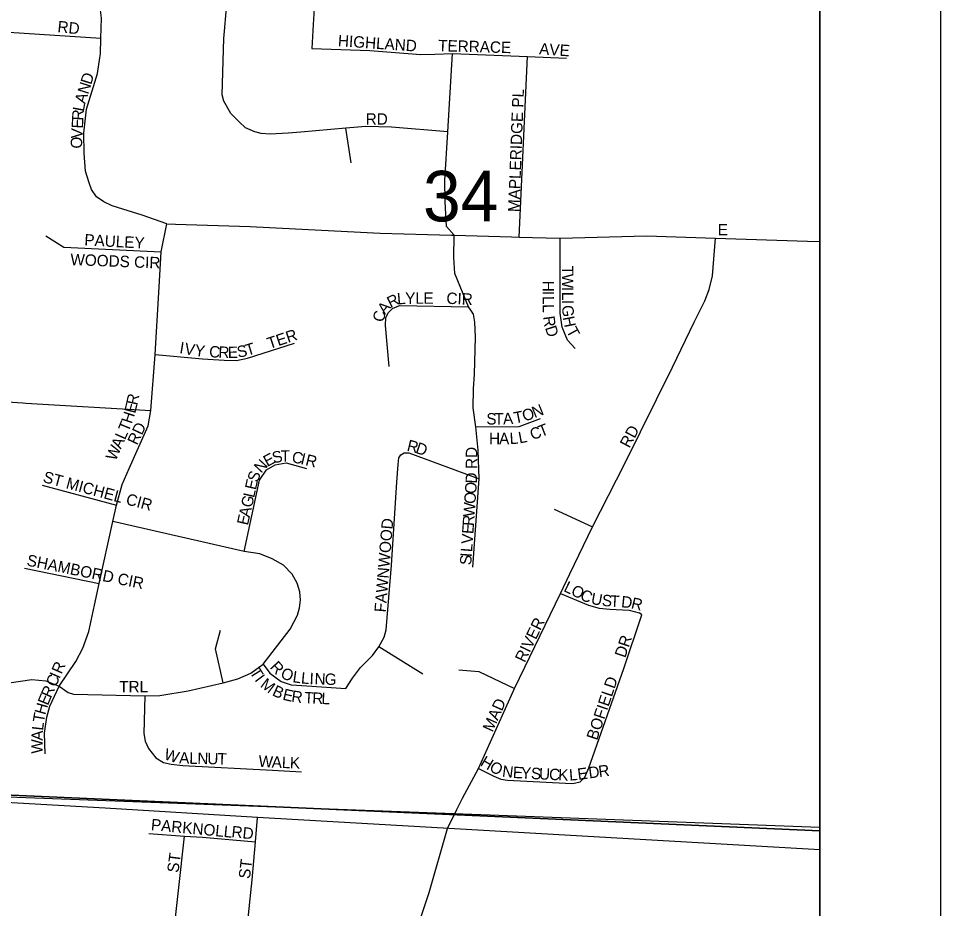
# Model space of a CAD drawing. Extents: x -209 to 4852, y 0 to 905.
# Drawn here: x 558.49 to 573.77, y 261.1 to 275.84 of the extents above; entities that cross this region are included whole.
import ezdxf

# ---------------------------------------------------------------- set-up
doc = ezdxf.new("R2010")
doc.units = 0
for name, color, linetype in [('Default', 7, 'Continuous'), ('GM_X_Airport_Location_Class_2', 7, 'Continuous'), ('GM_X_Airport_Location_Class_3', 7, 'Continuous'), ('GM_X_County_Road_Text', 7, 'Continuous'), ('GM_X_Interstate_Location', 7, 'Continuous'), ('GM_X_Minor_Lake_Text', 7, 'Continuous'), ('GM_X_Minor_River', 7, 'Continuous'), ('GM_X_Township_Road_Text', 7, 'Continuous'), ('GM_X_Township_Text', 7, 'Continuous'), ('GM_X_US_Location', 7, 'Continuous'), ('SH_Data', 7, 'Continuous')]:
    doc.layers.add(name, color=color, linetype=linetype)

msp = doc.modelspace()

# ---------------------------------------------------------------- linework, layer by layer
at = {"layer": 'Default'}
msp.add_lwpolyline([(571.768, 202.559), (571.768, 338.559), (435.768, 338.559), (435.768, 202.559)], close=True, dxfattribs=at)
at = {"layer": 'GM_X_Airport_Location_Class_2'}
for points in [[(559.841, 275.185), (559.852, 275.253), (559.858, 275.515), (559.867, 275.845), (559.803, 276.379), (559.803, 276.695), (559.838, 276.933), (559.961, 277.26), (560.125, 277.599), (560.438, 278.07), (560.82, 278.495), (560.829, 278.507)], [(561.907, 275.631), (562.014, 276.915), (562.057, 277.051), (562.158, 277.15), (562.202, 278.276), (562.211, 278.444)], [(561.907, 276.99), (561.956, 277.053), (562.052, 277.125), (562.158, 277.15), (562.295, 277.147), (562.521, 277.087), (562.775, 276.959), (562.974, 276.806), (563.162, 276.656), (563.346, 276.419), (563.382, 276.256), (563.393, 276.005), (563.375, 275.74), (563.35, 275.341)], [(555.109, 275.822), (559.858, 275.515)], [(565.605, 273.961), (564.673, 274.037), (564.245, 274.048), (563.915, 274.021), (563.169, 273.957), (562.963, 273.94), (562.663, 273.92), (562.514, 273.932), (562.407, 273.961), (562.252, 274.025), (562.147, 274.126), (562.008, 274.265), (561.896, 274.467), (561.865, 274.576), (561.896, 275.507), (561.907, 275.631)], [(563.35, 275.341), (564.311, 275.308), (565.159, 275.24), (565.391, 275.248), (565.685, 275.259), (566.927, 275.207), (567.573, 275.183)], [(560.953, 272.438), (560.544, 272.58), (560.22, 272.678), (560.045, 272.733), (559.904, 272.799), (559.783, 272.884), (559.702, 273.007), (559.666, 273.115), (559.603, 273.312), (559.582, 273.608), (559.577, 273.941), (559.617, 274.337), (559.801, 274.929), (559.841, 275.185)], [(566.018, 266.748), (566.122, 268.212), (566.106, 268.69), (566.07, 269.074), (566.023, 269.388), (566.033, 269.706), (566.046, 269.947), (566.063, 270.56), (566.052, 270.807), (566.028, 270.939), (565.998, 270.99), (565.948, 271.062), (565.72, 271.613), (565.706, 271.882), (565.712, 272.248), (565.586, 272.392), (565.559, 272.809), (565.557, 273.157), (565.605, 273.961), (565.685, 275.259)], [(566.786, 272.219), (566.927, 275.207)], [(564.005, 273.445), (563.915, 274.021)], [(560.823, 271.393), (560.857, 271.973), (560.953, 272.438), (561.092, 272.434)], [(561.092, 272.434), (562.332, 272.393), (563.08, 272.355)], [(558.943, 272.239), (559.245, 272.048), (560.857, 271.973)], [(563.08, 272.355), (564.482, 272.283), (565.267, 272.261)], [(565.267, 272.261), (565.665, 272.249)], [(565.665, 272.249), (565.712, 272.248), (566.66, 272.222)], [(567.456, 272.201), (567.464, 272.201), (568.895, 272.237), (570.042, 272.197)], [(566.66, 272.222), (566.786, 272.219), (567.456, 272.201)], [(567.713, 270.375), (567.587, 270.513), (567.501, 270.726), (567.469, 270.955), (567.464, 272.201)], [(567.628, 266.64), (568.001, 267.419), (568.532, 268.455), (569.33, 270.063), (569.684, 270.809), (569.862, 271.16), (569.933, 271.347), (569.988, 271.578), (570.042, 272.197)], [(570.042, 272.197), (571.563, 272.152), (571.768, 272.143)], [(558.562, 269.472), (558.612, 269.469), (560.687, 269.348), (560.758, 270.271), (560.823, 271.393)], [(564.633, 270.074), (564.575, 270.754), (564.581, 270.884), (564.621, 270.967), (564.69, 271.036), (564.805, 271.082), (565.948, 271.062)], [(560.758, 270.271), (561.539, 270.199), (561.901, 270.179), (562.103, 270.175), (562.287, 270.21), (563.064, 270.458)], [(556.178, 269.628), (556.825, 269.58), (558.562, 269.472)], [(559.167, 264.781), (559.443, 265.19), (559.558, 265.409), (559.66, 265.687), (559.828, 266.481), (560.053, 267.506), (560.116, 267.78), (560.213, 268.121), (560.328, 268.384), (560.643, 269.091), (560.687, 269.348)], [(566.07, 269.074), (566.789, 269.078), (567.143, 269.214)], [(565.191, 264.978), (564.465, 265.431), (564.55, 265.59), (564.583, 265.713), (564.673, 266.786), (564.763, 268.16), (564.782, 268.45), (564.794, 268.56), (564.828, 268.612), (564.884, 268.643), (564.96, 268.645), (566.122, 268.212)], [(562.23, 267.012), (562.488, 268.191), (562.601, 268.36), (562.746, 268.444), (562.928, 268.479), (563.264, 268.387)], [(558.884, 268.106), (560.116, 267.78)], [(567.369, 267.713), (568.001, 267.419)], [(557.918, 264.773), (558.716, 264.889), (558.947, 264.867), (559.167, 264.781), (559.318, 264.676), (559.406, 264.647), (560.587, 264.62), (560.834, 264.626), (561.301, 264.702), (561.883, 264.837), (562.126, 264.899), (562.343, 264.996), (562.547, 265.144), (562.993, 265.724), (563.114, 265.957), (563.149, 266.078), (563.167, 266.202), (563.154, 266.341), (563.108, 266.483), (563.028, 266.634), (562.882, 266.781), (562.694, 266.891), (562.491, 266.972), (562.23, 267.012), (560.053, 267.506)], [(558.593, 266.732), (559.828, 266.481)], [(565.756, 262.736), (565.85, 262.927), (566.111, 263.416), (566.709, 264.74), (567.473, 266.316), (567.628, 266.64)], [(567.473, 266.316), (567.935, 266.119), (568.112, 266.074), (568.287, 266.056), (568.607, 266.038), (568.778, 265.996)], [(567.796, 263.194), (567.875, 263.273), (567.942, 263.426), (568.521, 265.074), (568.819, 265.96), (568.778, 265.996)], [(561.883, 264.837), (561.758, 265.398), (561.838, 265.706)], [(562.547, 265.144), (562.655, 264.996), (562.842, 264.858), (563.008, 264.804), (563.269, 264.783), (563.913, 264.74), (564.026, 264.912), (564.157, 265.09), (564.356, 265.287), (564.465, 265.431)], [(565.788, 265.052), (566.121, 265.024), (566.709, 264.74)], [(558.936, 263.66), (558.924, 264.002), (558.963, 264.264), (559.013, 264.446), (559.167, 264.781)], [(560.587, 264.62), (560.569, 263.994), (560.593, 263.871), (560.649, 263.745), (560.77, 263.594), (560.896, 263.513), (561.021, 263.485), (561.213, 263.466), (562.7, 263.388), (563.183, 263.359)], [(566.111, 263.416), (566.368, 263.287), (566.484, 263.239), (566.596, 263.221), (567.557, 263.175), (567.675, 263.169), (567.796, 263.194)]]:
    msp.add_lwpolyline(points, dxfattribs=at)
at = {"layer": 'GM_X_County_Road_Text'}
msp.add_lwpolyline([(562.998, 255.167), (563.259, 255.803), (563.753, 256.916), (564.185, 258.275), (564.404, 258.835), (564.741, 259.696), (565.297, 261.364), (565.601, 262.422), (565.756, 262.736)], dxfattribs=at)
at = {"layer": 'GM_X_Minor_Lake_Text'}
msp.add_lwpolyline([(529.706, 202.559), (571.768, 202.559), (571.768, 262.071), (562.454, 262.602), (559.929, 262.758), (554.405, 263.075), (535.693, 268.436), (531.778, 225.399), (531.472, 222.006), (531.173, 218.724), (530.557, 211.945), (530.109, 207.025), (529.915, 204.912), (529.85, 204.169)], close=True, dxfattribs=at)
at = {"layer": 'GM_X_Minor_River'}
for points in [[(571.768, 262.385), (571.768, 283.238), (556.318, 284.232), (554.863, 263.126)], [(571.768, 241.24), (571.768, 262.385), (554.863, 263.126), (553.028, 241.998)]]:
    msp.add_lwpolyline(points, close=True, dxfattribs=at)
at = {"layer": 'GM_X_Township_Text'}
for points in [[(561.442, 254.951), (561.627, 256.64), (561.745, 257.879), (561.893, 257.909), (561.981, 258.027), (562.04, 258.322), (562.188, 259.887), (562.365, 261.569), (562.419, 262.2), (562.454, 262.602)], [(560.654, 262.337), (561.243, 262.297), (561.539, 262.277), (562.419, 262.2)], [(560.774, 257.913), (561.037, 260.448), (561.243, 262.297)]]:
    msp.add_lwpolyline(points, dxfattribs=at)
at = {"layer": 'GM_X_US_Location'}
msp.add_lwpolyline([(538.055, 266.125), (539.678, 266.324), (539.913, 267.343), (551.695, 263.991), (551.333, 263.137), (554.912, 263.074), (571.768, 262.446), (571.768, 305.03)], dxfattribs=at)
msp.add_lwpolyline([(538.055, 266.125), (539.678, 266.324), (539.913, 267.343), (551.695, 263.991), (551.333, 263.137), (554.912, 263.074), (571.768, 262.446), (571.768, 305.03)], dxfattribs=at)
at = {"layer": 'SH_Data'}
for p, q in [((573.768, 340.559), (573.768, 200.559)), ((571.768, 338.559), (571.768, 202.559))]:
    msp.add_line(p, q, dxfattribs=at)

# ---------------------------------------------------------------- texts
at = {"layer": 'GM_X_Airport_Location_Class_3'}
for s, height, rotation, p in [('RD', 0.1894, 353.982, (559.132, 275.613)), ('HIGHLAND', 0.1894, 356.0838, (563.78, 275.379)), ('TERRACE', 0.1894, 358.4293, (565.443, 275.296)), ('AVE', 0.1894, 355.9166, (567.114, 275.246)), ('D', 0.189, 72.5326, (559.696, 274.732)), ('N', 0.189, 72.5534, (559.646, 274.573)), ('A', 0.189, 72.9407, (559.597, 274.414)), ('MAPLERIDGE PL', 0.18939, 87.8975, (566.792, 272.629)), ('L', 0.189, 79.4777, (559.574, 274.288)), ('R', 0.189, 86.866, (559.567, 274.145)), ('RD', 0.1894, 0, (564.245, 274.079)), ('E', 0.189, 87.0202, (559.56, 274.012)), ('V', 0.189, 87.0263, (559.551, 273.845)), ('O', 0.189, 87.0263, (559.542, 273.679)), ('E', 0.189, 0, (570.078, 272.246)), ('PAULEY', 0.1894, 356.8796, (559.58, 272.08)), ('WOODS CIR', 0.1894, 357.7986, (559.35, 271.754)), ('T', 0.189, 270.1913, (567.497, 271.744)), ('H', 0.189, 270, (567.175, 271.494)), ('W', 0.189, 270.1849, (567.497, 271.61)), ('I', 0.189, 270.1962, (567.498, 271.394)), ('R', 0.189, 25.9134, (564.655, 271.039)), ('L', 0.189, 4.8952, (564.772, 271.1)), ('Y', 0.189, 0.5683, (564.901, 271.111)), ('L', 0.189, 0, (565.067, 271.113)), ('E', 0.189, 0, (565.201, 271.113)), ('CIR', 0.1894, 357.3893, (565.579, 271.113)), ('I', 0.189, 270.0587, (567.175, 271.327)), ('L', 0.189, 270.4261, (567.175, 271.242)), ('L', 0.189, 270.1913, (567.498, 271.31)), ('A', 0.189, 49.9985, (564.564, 270.925)), ('L', 0.189, 271.531, (567.176, 271.105)), ('I', 0.189, 270.1748, (567.499, 271.177)), ('G', 0.189, 272.1575, (567.499, 271.087)), ('C', 0.189, 77.0655, (564.541, 270.799)), ('R', 0.189, 277.9151, (567.184, 270.899)), ('H', 0.189, 281.0633, (567.509, 270.888)), ('D', 0.189, 288.0087, (567.213, 270.716)), ('T', 0.189, 298.4849, (567.562, 270.666)), ('TER', 0.1894, 18.4322, (562.65, 270.361)), ('I', 0.189, 350.6957, (561.151, 270.296)), ('V', 0.189, 350.7138, (561.233, 270.282)), ('Y', 0.189, 352.0304, (561.402, 270.255)), ('C', 0.189, 356.4767, (561.647, 270.229)), ('R', 0.189, 357.5941, (561.801, 270.22)), ('E', 0.189, 0.7732, (561.962, 270.214)), ('S', 0.189, 10.6247, (562.131, 270.219)), ('T', 0.189, 16.9156, (562.284, 270.249)), ('E', 0.189, 75.792, (560.425, 269.287)), ('R', 0.189, 77.7431, (560.459, 269.423)), ('H', 0.189, 71.8896, (560.369, 269.115)), ('T', 0.189, 11.0845, (566.717, 269.128)), ('O', 0.189, 18.4741, (566.873, 269.16)), ('N', 0.189, 22.1689, (567.044, 269.217)), ('T', 0.189, 67.9873, (560.314, 268.978)), ('S', 0.189, 0, (566.244, 269.113)), ('T', 0.189, 0, (566.377, 269.113)), ('A', 0.189, 3.6948, (566.524, 269.113)), ('RD', 0.1894, 64.7927, (560.459, 268.76)), ('C', 0.189, 21.3774, (567.009, 268.85)), ('T', 0.189, 21.3774, (567.149, 268.904)), ('RD', 0.1894, 62.1033, (568.613, 268.711)), ('L', 0.189, 66.0362, (560.257, 268.849)), ('H', 0.189, 0, (566.289, 268.787)), ('A', 0.189, 0, (566.455, 268.787)), ('L', 0.189, 3.5629, (566.635, 268.787)), ('L', 0.189, 10.6887, (566.793, 268.799)), ('W', 0.189, 66.0362, (560.102, 268.499)), ('A', 0.189, 66.0362, (560.19, 268.697)), ('R', 0.189, 346.2171, (564.916, 268.681)), ('D', 0.189, 340.9637, (565.057, 268.647)), ('RD', 0.1894, 90, (566.092, 268.377)), ('E', 0.189, 28.484, (562.614, 268.408)), ('S', 0.189, 13.5127, (562.719, 268.467)), ('T', 0.189, 1.2293, (562.838, 268.496)), ('C', 0.189, 348.0613, (563.009, 268.491)), ('I', 0.189, 346.6744, (563.155, 268.46)), ('R', 0.189, 346.684, (563.236, 268.441)), ('N', 0.189, 47.0559, (562.513, 268.296)), ('ST MICHEL CIR', 0.18939, 344.9946, (558.887, 268.162)), ('S', 0.189, 69.041, (562.452, 268.143)), ('D', 0.189, 87.786, (566.086, 268.133)), ('E', 0.189, 77.2843, (562.425, 268.02)), ('O', 0.189, 86.0405, (566.074, 267.96)), ('L', 0.189, 77.2756, (562.396, 267.89)), ('O', 0.189, 86.0632, (566.062, 267.794)), ('G', 0.189, 77.2839, (562.359, 267.727)), ('W', 0.189, 86.0461, (566.047, 267.578)), ('A', 0.189, 77.2953, (562.322, 267.565)), ('E', 0.189, 77.2756, (562.293, 267.434)), ('FAWNWOOD', 0.1894, 85.294, (564.576, 265.997)), ('R', 0.189, 86.0571, (566.037, 267.428)), ('E', 0.189, 86.0351, (566.028, 267.295)), ('V', 0.189, 86.0623, (566.016, 267.129)), ('L', 0.189, 86.064, (566.007, 266.996)), ('SHAMBORD CIR', 0.18939, 348.4764, (558.618, 266.779)), ('S', 0.189, 86.0623, (565.992, 266.78)), ('I', 0.189, 86.0202, (566.001, 266.913)), ('L', 0.189, 333.9236, (567.511, 266.359)), ('O', 0.189, 333.9334, (567.631, 266.3)), ('C', 0.189, 333.9237, (567.78, 266.227)), ('U', 0.189, 349.1591, (567.967, 266.144)), ('S', 0.189, 355.0373, (568.152, 266.11)), ('T', 0.189, 356.5313, (568.29, 266.098)), ('D', 0.189, 354.2633, (568.471, 266.087)), ('R', 0.189, 346.4703, (568.63, 266.071)), ('RIVER', 0.1894, 64.0573, (566.879, 265.159)), ('DR', 0.1894, 71.565, (568.544, 265.238)), ('R', 0.189, 312.4926, (562.648, 265.088)), ('R', 0.189, 66.0424, (559.205, 264.968)), ('T', 0.189, 301.629, (562.316, 265.013)), ('O', 0.189, 336.8496, (562.82, 264.926)), ('C', 0.189, 66.0267, (559.11, 264.754)), ('I', 0.189, 66.0718, (559.171, 264.891)), ('I', 0.189, 307.0122, (562.396, 264.883)), ('M', 0.189, 322.514, (562.485, 264.778)), ('L', 0.189, 351.8363, (563.026, 264.846)), ('L', 0.189, 354.4529, (563.167, 264.826)), ('I', 0.189, 357.5441, (563.311, 264.813)), ('N', 0.189, 357.9099, (563.395, 264.809)), ('G', 0.189, 358.09, (563.563, 264.803)), ('BOFIELD', 0.1894, 71.2577, (568.077, 263.872)), ('R', 0.189, 66.3039, (559.03, 264.571)), ('TRL', 0.1894, 0, (560.161, 264.677)), ('B', 0.189, 335.3899, (562.683, 264.633)), ('E', 0.189, 67.5797, (558.979, 264.449)), ('E', 0.189, 347.0195, (562.858, 264.557)), ('R', 0.189, 352.1067, (563.006, 264.524)), ('T', 0.189, 356.7955, (563.221, 264.497)), ('R', 0.189, 357.7093, (563.357, 264.489)), ('L', 0.189, 358.2126, (563.509, 264.483)), ('H', 0.189, 74.1717, (558.936, 264.294)), ('MAD', 0.1894, 65.856, (566.345, 264.008)), ('T', 0.189, 80.3086, (558.914, 264.168)), ('L', 0.189, 83.5663, (558.9, 264.038)), ('A', 0.189, 87.9234, (558.894, 263.875)), ('W', 0.189, 89.5125, (558.892, 263.66)), ('W', 0.189, 342.7082, (560.89, 263.573)), ('A', 0.189, 358.1238, (561.152, 263.5)), ('L', 0.189, 358.4861, (561.32, 263.494)), ('N', 0.189, 358.6642, (561.454, 263.491)), ('U', 0.189, 358.6642, (561.62, 263.487)), ('T', 0.189, 358.6614, (561.787, 263.483)), ('W', 0.189, 356.13, (562.464, 263.446)), ('A', 0.189, 357.5272, (562.685, 263.431)), ('L', 0.189, 357.9332, (562.853, 263.424)), ('K', 0.189, 357.9549, (562.986, 263.419)), ('H', 0.189, 329.2874, (566.13, 263.474)), ('O', 0.189, 331.2446, (566.279, 263.386)), ('N', 0.189, 352.4967, (566.498, 263.282)), ('E', 0.189, 357.0235, (566.679, 263.259)), ('Y', 0.189, 357.0656, (566.813, 263.252)), ('S', 0.189, 357.0624, (566.979, 263.243)), ('U', 0.189, 357.0656, (567.112, 263.236)), ('C', 0.189, 357.0697, (567.279, 263.228)), ('K', 0.189, 357.6509, (567.431, 263.22)), ('L', 0.189, 4.5689, (567.622, 263.214)), ('E', 0.189, 7.4739, (567.765, 263.226)), ('D', 0.189, 7.6943, (567.948, 263.25)), ('R', 0.189, 7.6974, (568.113, 263.272))]:
    msp.add_text(s, height=height, rotation=rotation, dxfattribs=at).set_placement(p)
at = {"layer": 'GM_X_Interstate_Location'}
for s, rotation, p in [('PARKNOLL', 354.5944, (560.681, 262.396)), ('RD', 353.9934, (562.015, 262.279)), ('ST', 82.8666, (561.142, 261.682)), ('ST', 83.2931, (562.326, 261.581))]:
    msp.add_text(s, height=0.1894, rotation=rotation, dxfattribs=at).set_placement(p)
at = {"layer": 'GM_X_Township_Road_Text'}
msp.add_text('34', height=0.8371, rotation=0, dxfattribs=at).set_placement((565.195, 272.478))

doc.saveas('drawing.dxf')
